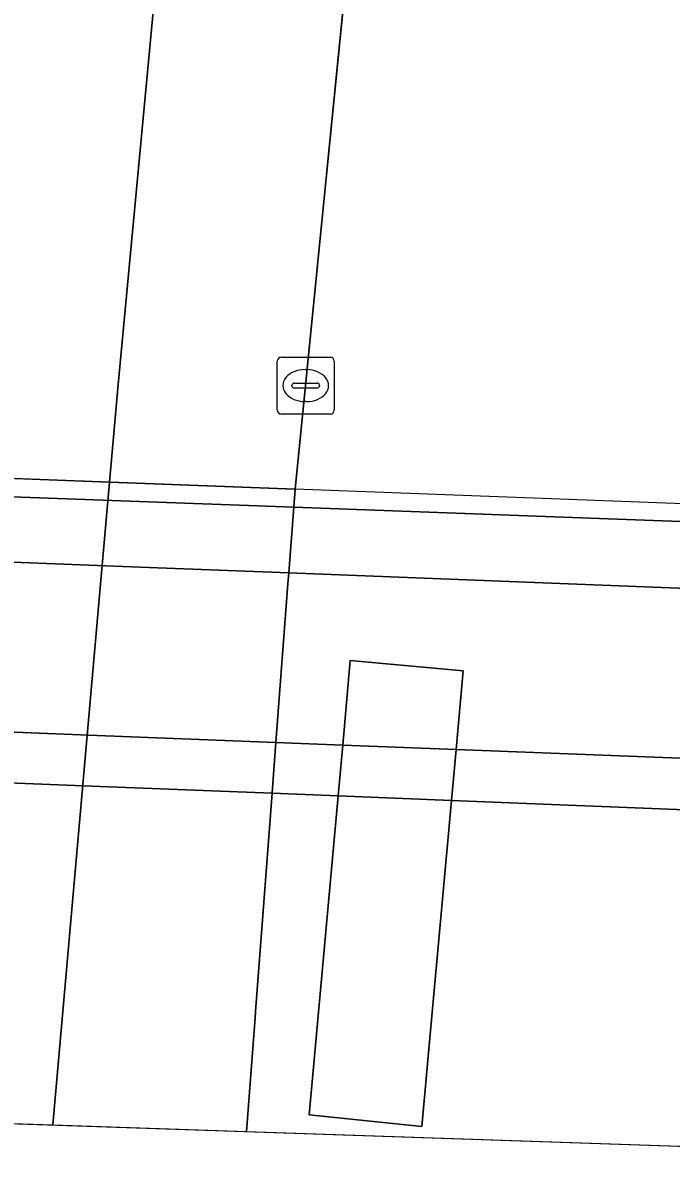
# Model space of a CAD drawing. Extents: x 161928 to 163071, y 386474 to 387428.
# Drawn here: x 161947.34 to 161958.71, y 386519.19 to 386539.22 of the extents above; entities that cross this region are included whole.
import ezdxf

# ---------------------------------------------------------------- set-up
doc = ezdxf.new("R2010")
doc.units = 0
for name, color, linetype in [('IMGEO_Berm_groen', 7, 'Continuous'), ('IMGEO_Dek', 7, 'Continuous'), ('IMGEO_Fietspad_gesloten', 7, 'Continuous'), ('IMGEO_Kolk', 7, 'Continuous'), ('IMGEO_Muur', 7, 'Continuous'), ('IMGEO_Pijler', 7, 'Continuous'), ('IMGEO_Rijbaan_regionaal_gesloten', 7, 'Continuous'), ('IMGEO_Verkeerseiland_gesloten', 7, 'Continuous'), ('IMGEO_Voetpad_gesloten', 7, 'Continuous')]:
    doc.layers.add(name, color=color, linetype=linetype)

msp = doc.modelspace()

# ---------------------------------------------------------------- linework, layer by layer
at = {"layer": 'IMGEO_Berm_groen'}
msp.add_lwpolyline([(161969.813, 386705.425), (161968.654, 386693.618), (161965.09, 386660.8), (161964.812, 386658.023), (161952.506, 386534.967), (161952.113, 386531.036), (161952.089, 386530.719), (161952.002, 386529.566), (161951.987, 386529.373), (161951.777, 386526.593), (161951.723, 386525.874), (161951.71, 386525.701), (161951.42, 386521.875), (161951.411, 386521.759), (161951.26, 386519.767), (161959.032, 386519.504)], dxfattribs=at)
msp.add_lwpolyline([(161954.857, 386525.576), (161954.499, 386521.662), (161954.335, 386519.855), (161952.362, 386520.057), (161952.52, 386521.799), (161952.868, 386525.655), (161952.949, 386526.547), (161953.082, 386528.028), (161955.064, 386527.847), (161954.938, 386526.469)], close=True, dxfattribs=at)
at = {"layer": 'IMGEO_Dek'}
msp.add_lwpolyline([(161928.749, 386531.924), (161927.693, 386520.564), (161968.189, 386519.194), (161968.314, 386520.705), (161968.697, 386525.04), (161968.775, 386525.93), (161969.037, 386528.91), (161969.141, 386530.089), (161969.162, 386530.389), (161960.44, 386530.72), (161960.009, 386530.737), (161952.113, 386531.036), (161941.907, 386531.424), (161929.937, 386531.879)], close=True, dxfattribs=at)
at = {"layer": 'IMGEO_Fietspad_gesloten'}
msp.add_lwpolyline([(161928.339, 386527.511), (161929.544, 386527.464), (161934.443, 386527.272), (161936.433, 386527.194), (161941.536, 386526.994), (161945.003, 386526.859), (161948.787, 386526.71), (161951.777, 386526.593), (161952.949, 386526.547), (161954.938, 386526.469), (161959.622, 386526.286), (161960.043, 386526.27), (161967.698, 386525.97), (161968.775, 386525.93), (161969.037, 386528.91), (161967.961, 386528.944), (161960.308, 386529.242), (161959.881, 386529.259), (161952.002, 386529.566), (161949.094, 386529.679), (161945.369, 386529.824), (161941.785, 386529.964), (161929.808, 386530.431), (161928.615, 386530.478)], close=True, dxfattribs=at)
at = {"layer": 'IMGEO_Kolk'}
for p, q in [((161951.8, 386532.427), (161951.8, 386533.279)), ((161951.875, 386533.353), (161952.727, 386533.353)), ((161952.801, 386533.279), (161952.801, 386532.427)), ((161952.288, 386533.133), (161952.313, 386533.133)), ((161952.059, 386532.847), (161952.059, 386532.859)), ((161952.102, 386532.896), (161952.5, 386532.896)), ((161952.543, 386532.859), (161952.543, 386532.847)), ((161952.497, 386532.81), (161952.099, 386532.81)), ((161952.311, 386532.573), (161952.286, 386532.573)), ((161952.727, 386532.353), (161951.875, 386532.353))]:
    msp.add_line(p, q, dxfattribs=at)
for points in [[(161951.8, 386532.427), (161951.8, 386533.279)], [(161951.875, 386533.353), (161952.727, 386533.353)], [(161952.801, 386533.279), (161952.801, 386532.427)], [(161952.727, 386532.353), (161951.875, 386532.353)]]:
    msp.add_lwpolyline(points, dxfattribs=at)
for centre, radius, start, end in [((161951.877, 386533.277), 0.0765, 91.552, 178.448), ((161951.877, 386533.277), 0.0765, 91.552, 178.448), ((161952.725, 386533.277), 0.0765, 1.552, 88.448), ((161952.725, 386533.277), 0.0765, 1.552, 88.448), ((161952.099, 386532.856), 0.0403, 85.8775, 175.7526), ((161952.504, 386532.858), 0.0386, 1.7309, 96.639), ((161952.096, 386532.846), 0.0366, 178.938, 274.7102), ((161952.5, 386532.853), 0.043, 264.8664, 352.4533), ((161951.877, 386532.429), 0.0765, 181.552, 268.448), ((161951.877, 386532.429), 0.0765, 181.552, 268.448), ((161952.725, 386532.429), 0.0765, 271.552, 358.448), ((161952.725, 386532.429), 0.0765, 271.552, 358.448)]:
    msp.add_arc(centre, radius, start, end, dxfattribs=at)
for centre, major_axis, ratio, start_param, end_param in [((161952.287, 386532.853), (-0.387, 0.002), 0.722429, 4.712389, 7.853982), ((161952.312, 386532.853), (-0.39, 0.002), 0.717154, 1.570796, 4.712389)]:
    msp.add_ellipse(centre, major_axis=major_axis, ratio=ratio, start_param=start_param, end_param=end_param, dxfattribs=at)
at = {"layer": 'IMGEO_Muur'}
msp.add_lwpolyline([(161928.717, 386531.582), (161929.907, 386531.538), (161941.88, 386531.096), (161952.089, 386530.719), (161959.982, 386530.427), (161960.413, 386530.411), (161968.065, 386530.129), (161969.141, 386530.089), (161969.162, 386530.389), (161960.44, 386530.72), (161960.009, 386530.737), (161952.113, 386531.036), (161941.907, 386531.424), (161929.937, 386531.879), (161928.749, 386531.924)], close=True, dxfattribs=at)
at = {"layer": 'IMGEO_Pijler'}
msp.add_lwpolyline([(161954.857, 386525.576), (161954.938, 386526.469), (161955.064, 386527.847), (161953.082, 386528.028), (161952.949, 386526.547), (161952.868, 386525.655), (161952.52, 386521.799), (161952.362, 386520.057), (161954.335, 386519.855), (161954.499, 386521.662)], close=True, dxfattribs=at)
at = {"layer": 'IMGEO_Rijbaan_regionaal_gesloten'}
for points in [[(161976.129, 386793.271), (161983.664, 386860.163), (161994.441, 386956.609), (161999.349, 387000.588), (162004.52, 387047.158), (162000.892, 387047.542), (161995.601, 387000.147), (161984.427, 386899.765), (161972.435, 386792.338), (161966.123, 386736.258), (161961.616, 386696.605), (161952.774, 386609.984), (161945.53, 386533.621), (161945.326, 386531.294), (161948.86, 386531.16), (161949.012, 386532.874), (161955.82, 386605.473), (161963.038, 386676.606), (161966.601, 386708.203), (161970.597, 386743.824), (161971.645, 386753.437)], [(161944.337, 386520.001), (161947.865, 386519.882), (161948.86, 386531.16), (161945.326, 386531.294)], [(161928.257, 386526.634), (161927.693, 386520.564), (161968.189, 386519.194), (161968.314, 386520.705), (161968.697, 386525.04), (161966.736, 386525.103), (161959.964, 386525.372), (161959.544, 386525.389), (161954.857, 386525.576), (161952.868, 386525.655), (161951.71, 386525.701), (161948.695, 386525.821), (161944.894, 386525.972), (161941.462, 386526.108), (161936.356, 386526.312), (161934.366, 386526.391), (161929.466, 386526.586)]]:
    msp.add_lwpolyline(points, close=True, dxfattribs=at)
for points in [[(161970.925, 386705.32), (161970.732, 386708.667), (161970.363, 386716.943), (161970.213, 386721.198), (161970.123, 386725.155), (161970.06, 386727.579), (161970.093, 386730.614), (161970.121, 386734.016), (161970.404, 386740.167), (161970.597, 386743.824), (161966.601, 386708.203), (161963.038, 386676.606), (161955.82, 386605.473), (161949.012, 386532.874), (161948.86, 386531.16), (161952.113, 386531.036), (161952.506, 386534.967), (161964.812, 386658.023)], [(161947.865, 386519.882), (161951.26, 386519.767), (161951.411, 386521.759), (161951.42, 386521.875), (161951.71, 386525.701), (161951.723, 386525.874), (161951.777, 386526.593), (161951.987, 386529.373), (161952.002, 386529.566), (161952.089, 386530.719), (161952.113, 386531.036), (161948.86, 386531.16), (161947.865, 386519.882)]]:
    msp.add_lwpolyline(points, dxfattribs=at)
at = {"layer": 'IMGEO_Verkeerseiland_gesloten'}
msp.add_lwpolyline([(161944.894, 386525.972), (161948.695, 386525.821), (161951.71, 386525.701), (161952.868, 386525.655), (161954.857, 386525.576), (161959.544, 386525.389), (161959.964, 386525.372), (161966.736, 386525.103), (161968.697, 386525.04), (161968.775, 386525.93), (161967.698, 386525.97), (161960.043, 386526.27), (161959.622, 386526.286), (161954.938, 386526.469), (161952.949, 386526.547), (161951.777, 386526.593), (161948.787, 386526.71), (161945.003, 386526.859)], dxfattribs=at)
at = {"layer": 'IMGEO_Voetpad_gesloten'}
msp.add_lwpolyline([(161928.615, 386530.478), (161929.808, 386530.431), (161941.785, 386529.964), (161945.369, 386529.824), (161949.094, 386529.679), (161952.002, 386529.566), (161959.881, 386529.259), (161960.308, 386529.242), (161967.961, 386528.944), (161969.037, 386528.91), (161969.141, 386530.089), (161968.065, 386530.129), (161960.413, 386530.411), (161959.982, 386530.427), (161952.089, 386530.719), (161941.88, 386531.096), (161929.907, 386531.538), (161928.717, 386531.582)], close=True, dxfattribs=at)

doc.saveas('drawing.dxf')
